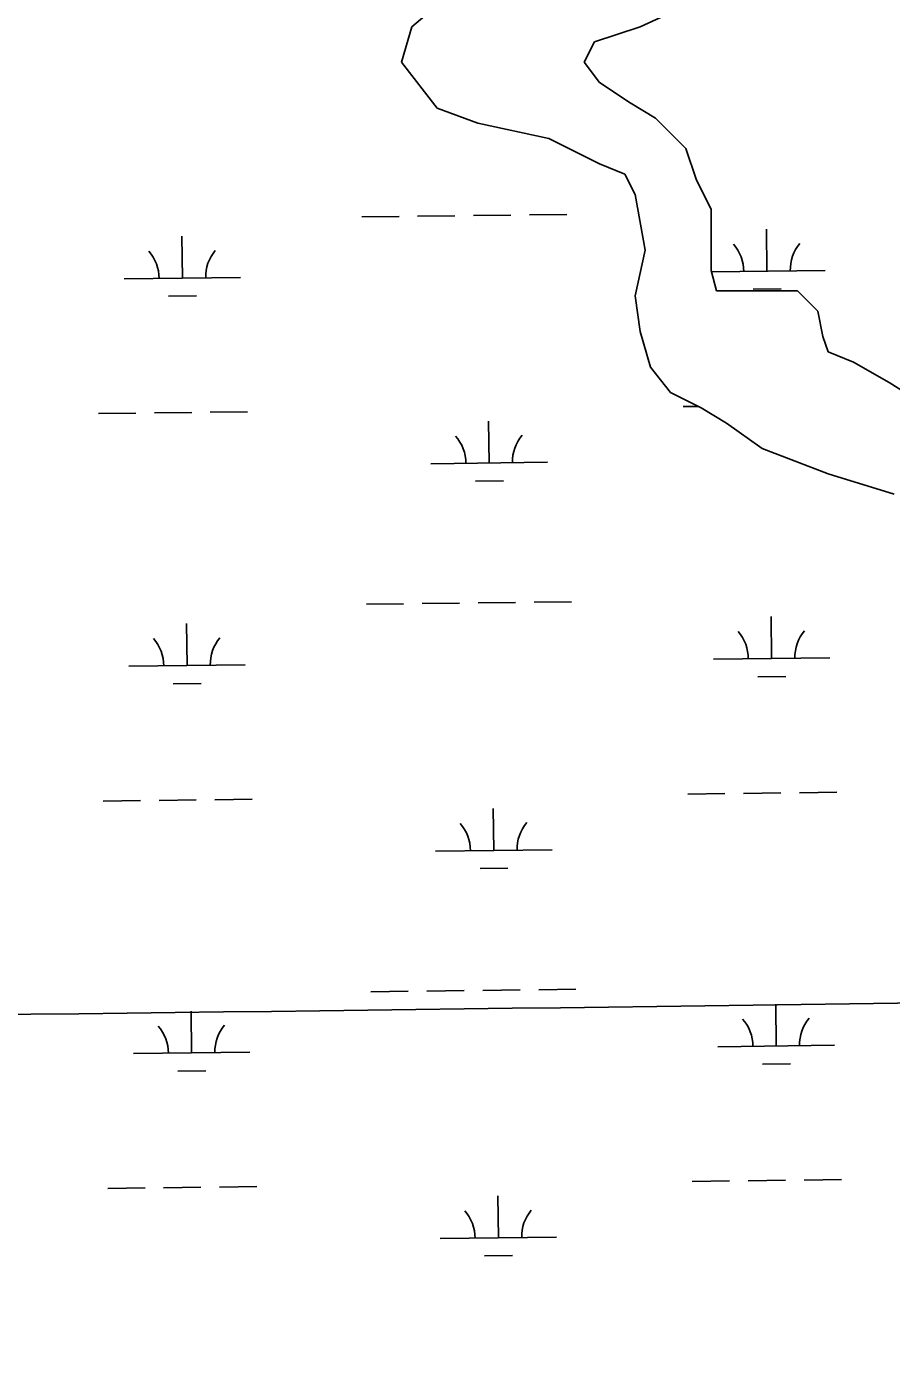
# Model space of a CAD drawing. Extents: x 3694830 to 3732949, y 415201 to 440970.
# Drawn here: x 3723427 to 3724170, y 432737 to 433872 of the extents above; entities that cross this region are included whole.
import ezdxf

# ---------------------------------------------------------------- set-up
doc = ezdxf.new("R2010")
doc.units = 0
for name, color, linetype in [('V-GRID-MAJR', 7, 'Continuous'), ('V-TOPO-SHOR', 7, 'Continuous'), ('V-WETL-SWMP', 7, 'Continuous')]:
    doc.layers.add(name, color=color, linetype=linetype)

msp = doc.modelspace()

# ---------------------------------------------------------------- linework, layer by layer
at = {"layer": 'V-GRID-MAJR'}
msp.add_spline([(3698914.333, 432737.11), (3704206.2600000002, 432798.304), (3709498.1780000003, 432860.268), (3714790.0870000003, 432923.001), (3720081.987, 432986.504), (3725373.878, 433050.776), (3730665.759, 433115.819), (3730665.7600000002, 433115.819)], degree=3, dxfattribs=at)
at = {"layer": 'V-TOPO-SHOR'}
for p, q in [((3723783.9690551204, 433893.92284964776), (3723757.8130593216, 433872.11085031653)), ((3723953.988031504, 433872.1108458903), (3724001.942024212, 433893.9228447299)), ((3723757.8130593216, 433872.11085031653), (3723749.0940612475, 433841.57285062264)), ((3723914.753037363, 433859.0228468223), (3723953.988031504, 433872.1108458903)), ((3723906.034038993, 433841.5728470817), (3723914.753037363, 433859.0228468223)), ((3723749.0940612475, 433841.57285062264), (3723779.6100578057, 433802.3108500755)), ((3723919.112037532, 433824.12284684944), (3723906.034038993, 433841.5728470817)), ((3723945.269034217, 433806.67284632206), (3723919.112037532, 433824.12284684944)), ((3723779.6100578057, 433802.3108500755), (3723814.486053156, 433789.2228493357)), ((3723967.066031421, 433793.5858458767), (3723945.269034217, 433806.67284632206)), ((3723814.486053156, 433789.2228493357), (3723875.518044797, 433776.13584800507)), ((3723993.2230283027, 433767.41084538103), (3723967.066031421, 433793.5858458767)), ((3723875.518044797, 433776.13584800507), (3723919.1120391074, 433754.3228470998)), ((3724001.9420276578, 433741.2358452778), (3723993.2230283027, 433767.41084538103)), ((3723919.1120391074, 433754.3228470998), (3723940.910036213, 433745.5978466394)), ((3723940.910036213, 433745.59784663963), (3723949.629035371, 433728.1478465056)), ((3724015.0200263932, 433715.06084507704), (3724001.9420276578, 433741.2358452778)), ((3723949.629035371, 433728.1478465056), (3723958.348035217, 433680.1598464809)), ((3724015.0200275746, 433662.7098452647), (3724015.0200263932, 433715.06084507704)), ((3723958.3480352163, 433680.1598464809), (3723949.6290373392, 433640.8978468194)), ((3724019.3800273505, 433645.2598452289), (3724015.0200275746, 433662.7098452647)), ((3723949.6290373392, 433640.8978468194), (3723953.98803741, 433610.35984683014)), ((3724089.131017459, 433645.2598436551), (3724019.3800273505, 433645.2598452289)), ((3724106.56901538, 433627.80984332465), (3724089.131017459, 433645.2598436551)), ((3724110.928015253, 433605.99784330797), (3724106.56901538, 433627.80984332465)), ((3723953.9880374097, 433610.35984683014), (3723962.7070368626, 433579.82284674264)), ((3724115.2880149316, 433592.90984325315), (3724110.928015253, 433605.99784330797)), ((3724137.0850120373, 433584.18484279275), (3724115.2880149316, 433592.90984325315)), ((3724167.6010081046, 433566.7348421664), (3724137.0850120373, 433584.1848427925)), ((3723962.7070368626, 433579.82284674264), (3723980.1450348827, 433558.0098464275)), ((3724215.555001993, 433536.1978411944), (3724167.6010081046, 433566.7348421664)), ((3723980.1450348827, 433558.0098464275), (3724006.3020314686, 433544.92284588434)), ((3724006.3020314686, 433544.92284588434), (3724028.099028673, 433531.8348454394)), ((3724028.099028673, 433531.8348454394), (3724058.6150248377, 433510.0228448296)), ((3724058.6150248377, 433510.0228448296), (3724115.288017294, 433488.20984362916)), ((3724115.288017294, 433488.20984362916), (3724171.9610096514, 433470.75984241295))]:
    msp.add_line(p, q, dxfattribs=at)
at = {"layer": 'V-WETL-SWMP'}
for p, q in [((3723783.9690551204, 433893.92284964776), (3723757.8130593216, 433872.11085031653)), ((3723953.9880315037, 433872.11084589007), (3724001.942024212, 433893.9228447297)), ((3723757.8130593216, 433872.11085031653), (3723749.094061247, 433841.57285062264)), ((3723914.7530373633, 433859.0228468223), (3723953.9880315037, 433872.11084589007)), ((3723906.034038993, 433841.5728470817), (3723914.753037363, 433859.0228468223)), ((3723749.094061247, 433841.57285062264), (3723779.6100578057, 433802.3108500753)), ((3723919.112037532, 433824.1228468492), (3723906.034038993, 433841.5728470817)), ((3723945.269034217, 433806.67284632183), (3723919.112037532, 433824.1228468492)), ((3723779.6100578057, 433802.3108500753), (3723814.486053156, 433789.22284933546)), ((3723967.066031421, 433793.5858458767), (3723945.269034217, 433806.67284632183)), ((3723814.486053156, 433789.22284933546), (3723875.518044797, 433776.13584800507)), ((3723993.2230283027, 433767.4108453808), (3723967.066031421, 433793.5858458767)), ((3723875.518044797, 433776.13584800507), (3723919.1120391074, 433754.3228470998)), ((3724001.9420276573, 433741.2358452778), (3723993.2230283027, 433767.4108453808)), ((3723919.1120391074, 433754.3228470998), (3723940.910036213, 433745.5978466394)), ((3723940.910036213, 433745.59784663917), (3723949.6290353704, 433728.1478465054)), ((3724015.0200263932, 433715.0608450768), (3724001.9420276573, 433741.2358452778)), ((3723949.6290353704, 433728.1478465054), (3723958.3480352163, 433680.1598464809)), ((3723714.9461381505, 433708.8049711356), (3723746.943859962, 433709.1866164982)), ((3723762.9427208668, 433709.37743917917), (3723794.9404426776, 433709.7590845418)), ((3723810.939303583, 433709.949907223), (3723842.9370253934, 433710.33155258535)), ((3723858.9358862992, 433710.5223752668), (3723890.93360811, 433710.9040206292)), ((3724015.0200275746, 433662.7098452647), (3724015.0200263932, 433715.0608450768)), ((3724062.842582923, 433662.20881575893), (3724062.413231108, 433698.2062552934)), ((3723560.970315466, 433656.2228513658), (3723560.5409636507, 433692.22029090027)), ((3723958.3480352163, 433680.1598464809), (3723949.629037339, 433640.89784681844)), ((3724019.38002735, 433645.2598452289), (3724015.0200275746, 433662.7098452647)), ((3724015.286934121, 433661.6416068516), (3724112.8390232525, 433662.8051366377)), ((3723510.9738751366, 433655.62653048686), (3723610.9667557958, 433656.8191722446)), ((3723549.155206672, 433640.6498318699), (3723573.15349803, 433640.936065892)), ((3723949.6290373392, 433640.89784681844), (3723953.9880374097, 433610.3598468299)), ((3724089.131017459, 433645.2598436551), (3724019.38002735, 433645.2598452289)), ((3724051.027474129, 433646.635796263), (3724075.025765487, 433646.9220302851)), ((3724106.56901538, 433627.8098433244), (3724089.131017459, 433645.2598436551)), ((3724110.928015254, 433605.9978433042), (3724106.56901538, 433627.8098433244)), ((3723953.9880374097, 433610.3598468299), (3723962.7070368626, 433579.82284674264)), ((3724115.2880149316, 433592.9098432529), (3724110.9280152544, 433605.9978433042)), ((3724137.0850120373, 433584.1848427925), (3724115.2880149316, 433592.9098432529)), ((3724167.6010081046, 433566.7348421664), (3724137.0850120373, 433584.1848427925)), ((3723962.7070368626, 433579.82284674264), (3723980.1450348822, 433558.0098464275)), ((3724215.555001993, 433536.19784119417), (3724167.6010081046, 433566.7348421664)), ((3723980.1450348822, 433558.0098464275), (3724006.3020314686, 433544.92284588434)), ((3723488.944234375, 433539.92356689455), (3723520.941956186, 433540.30521225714)), ((3723536.940817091, 433540.4960349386), (3723568.9385389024, 433540.87768030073)), ((3723584.9373998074, 433541.06850298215), (3723616.935121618, 433541.4501483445)), ((3723990.816501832, 433545.9095312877), (3724004.0152961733, 433546.0669568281)), ((3724006.3020314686, 433544.92284588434), (3724028.099028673, 433531.8348454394)), ((3723824.3181402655, 433497.49035855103), (3723823.8887884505, 433533.4877980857)), ((3724028.099028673, 433531.8348454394), (3724058.6150248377, 433510.0228448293)), ((3724058.6150248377, 433510.0228448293), (3724115.288017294, 433488.20984362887)), ((3723774.321699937, 433496.8940376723), (3723874.314580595, 433498.0866794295)), ((3723812.5030314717, 433481.91733905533), (3723836.501322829, 433482.2035730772)), ((3724115.288017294, 433488.20984362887), (3724171.9610096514, 433470.7598424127)), ((3723862.9035144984, 433377.87103645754), (3723894.901236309, 433378.2526818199)), ((3723718.9137663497, 433376.1536323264), (3723750.91148816, 433376.535277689)), ((3723766.910349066, 433376.72610036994), (3723798.9080708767, 433377.10774573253)), ((3723814.9069317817, 433377.29856841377), (3723846.904653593, 433377.6802137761)), ((3723564.9379436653, 433323.5715125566), (3723564.5085918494, 433359.568952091)), ((3724066.8102111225, 433329.5574769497), (3724066.380859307, 433365.5549164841)), ((3723514.9415033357, 433322.9751916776), (3723614.9343839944, 433324.1678334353)), ((3724016.813770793, 433328.9611560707), (3724116.806651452, 433330.1537978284)), ((3724054.9951023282, 433313.9844574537), (3724078.9933936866, 433314.2706914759)), ((3723553.1228348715, 433307.9984930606), (3723577.121126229, 433308.28472708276)), ((3723492.9118625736, 433207.27222808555), (3723524.909584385, 433207.65387344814)), ((3723540.9084452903, 433207.84469612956), (3723572.906167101, 433208.2263414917)), ((3723588.9050280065, 433208.41716417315), (3723620.902749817, 433208.7988095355)), ((3723994.7841300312, 433213.2581924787), (3724026.781851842, 433213.63983784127)), ((3724042.7807127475, 433213.8306605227), (3724074.778434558, 433214.21230588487)), ((3724090.7772954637, 433214.4031285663), (3724122.7750172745, 433214.78477392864)), ((3723828.2857684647, 433164.83901974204), (3723827.8564166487, 433200.8364592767)), ((3723778.2893281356, 433164.24269886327), (3723878.282208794, 433165.4353406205)), ((3723816.470659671, 433149.2660002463), (3723840.4689510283, 433149.5522342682)), ((3723722.8813945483, 433043.50229351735), (3723754.879116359, 433043.88393888)), ((3723770.8779772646, 433044.07476156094), (3723802.875699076, 433044.45640692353)), ((3723818.874559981, 433044.6472296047), (3723850.8722817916, 433045.02887496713)), ((3723866.8711426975, 433045.21969764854), (3723898.868864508, 433045.6013430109)), ((3723568.905571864, 432990.9201737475), (3723568.4762200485, 433026.917613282)), ((3724070.777839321, 432996.9061381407), (3724070.348487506, 433032.9035776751)), ((3724020.7813989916, 432996.3098172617), (3724120.7742796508, 432997.5024590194)), ((3723518.909131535, 432990.3238528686), (3723618.9020121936, 432991.5164946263)), ((3724058.962730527, 432981.3331186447), (3724082.961021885, 432981.61935266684)), ((3723557.09046307, 432975.3471542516), (3723581.088754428, 432975.6333882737)), ((3723998.7517582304, 432880.6068536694), (3724030.7494800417, 432880.98849903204)), ((3724046.748340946, 432881.17932171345), (3724078.7460627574, 432881.5609670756)), ((3724094.744923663, 432881.75178975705), (3724126.7426454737, 432882.1334351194)), ((3723496.879490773, 432874.62088927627), (3723528.877212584, 432875.0025346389)), ((3723544.8760734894, 432875.1933573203), (3723576.8737953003, 432875.57500268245)), ((3723592.872656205, 432875.76582536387), (3723624.8703780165, 432876.1474707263)), ((3723832.253396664, 432832.18768093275), (3723831.8240448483, 432868.18512046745)), ((3723782.2569563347, 432831.59136005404), (3723882.2498369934, 432832.7840018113)), ((3723820.4382878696, 432816.61466143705), (3723844.4365792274, 432816.90089545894))]:
    msp.add_line(p, q, dxfattribs=at)
for centre, radius, start, end in [((3724007.5979170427, 433662.024734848), 35.24628790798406, 359.91152952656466, 41.455187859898), ((3724118.075923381, 433663.3424354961), 35.246287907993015, 139.91152663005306, 181.4551849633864), ((3723505.7256495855, 433656.0387704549), 35.24628790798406, 359.91152952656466, 41.455187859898), ((3723616.2036559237, 433657.356471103), 35.246287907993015, 139.91152663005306, 181.4551849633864), ((3723769.0734743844, 433497.3062776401), 35.24628790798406, 359.91152952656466, 41.455187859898), ((3723879.5514807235, 433498.62397828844), 35.246287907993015, 139.91152663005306, 181.4551849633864), ((3723509.6932777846, 433323.38743164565), 35.24628790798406, 359.91152952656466, 41.455187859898), ((3723620.171284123, 433324.7051322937), 35.246287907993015, 139.91152663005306, 181.4551849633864), ((3724011.5655452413, 433329.3733960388), 35.24628790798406, 359.91152952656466, 41.455187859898), ((3724122.0435515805, 433330.6910966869), 35.246287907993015, 139.91152663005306, 181.4551849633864), ((3723773.0411025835, 433164.6549388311), 35.24628790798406, 359.91152952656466, 41.455187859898), ((3723883.519108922, 433165.9726394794), 35.246287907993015, 139.91152663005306, 181.4551849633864), ((3723624.138912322, 432992.0537934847), 35.246287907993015, 139.91152663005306, 181.4551849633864), ((3724015.5331734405, 432996.7220572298), 35.24628790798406, 359.91152952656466, 41.455187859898), ((3724126.011179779, 432998.0397578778), 35.246287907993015, 139.91152663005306, 181.4551849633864), ((3723513.660905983, 432990.73609283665), 35.24628790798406, 359.91152952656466, 41.455187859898), ((3723887.486737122, 432833.32130067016), 35.246287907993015, 139.91152663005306, 181.4551849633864), ((3723777.0087307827, 432832.0036000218), 35.24628790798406, 359.91152952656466, 41.455187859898)]:
    msp.add_arc(centre, radius, start, end, dxfattribs=at)

doc.saveas('drawing.dxf')
